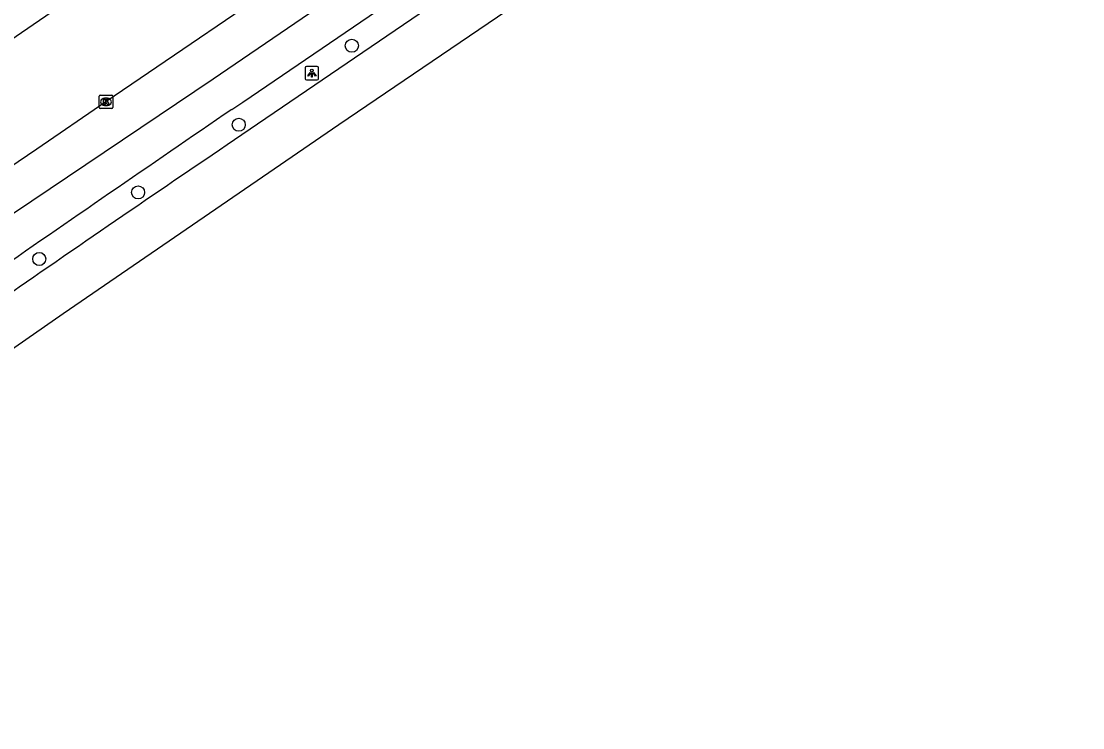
# Model space of a CAD drawing. Extents: x 157466 to 158888, y 383063 to 384677.
# Drawn here: x 158405.3 to 158484.4, y 383483 to 383535.7 of the extents above; entities that cross this region are included whole.
import ezdxf

# ---------------------------------------------------------------- set-up
doc = ezdxf.new("R2010")
doc.units = 0
for name, color, linetype in [('IMGEO_Boom', 7, 'Continuous'), ('IMGEO_Fietspad_gesloten', 7, 'Continuous'), ('IMGEO_Kolk', 7, 'Continuous'), ('IMGEO_Lichtpunt', 7, 'Continuous'), ('IMGEO_OVBaan_gesloten', 7, 'Continuous'), ('IMGEO_Rijbaan_regionaal_gesloten', 7, 'Continuous')]:
    doc.layers.add(name, color=color, linetype=linetype)

msp = doc.modelspace()

# ---------------------------------------------------------------- linework, layer by layer
at = {"layer": 'IMGEO_Boom'}
for centre in [(158429.952, 383533.841), (158421.52, 383527.953), (158414.023, 383522.908), (158406.659, 383517.944)]:
    msp.add_circle(centre, 0.489, dxfattribs=at)
at = {"layer": 'IMGEO_Fietspad_gesloten'}
msp.add_lwpolyline([(158382.666, 383518.924), (158382.786, 383519.037), (158385.186, 383520.921), (158400.504, 383531.525), (158500, 383599.794), (158509.882, 383606.575), (158524.995, 383616.939), (158597.382, 383666.576), (158618.032, 383680.773)], dxfattribs=at)
at = {"layer": 'IMGEO_Kolk'}
for p, q in [((158411.13, 383529.23), (158411.13, 383530.082)), ((158411.205, 383530.156), (158412.057, 383530.156)), ((158412.131, 383530.082), (158412.131, 383529.23)), ((158411.641, 383529.376), (158411.616, 383529.376)), ((158411.618, 383529.936), (158411.643, 383529.936)), ((158412.057, 383529.156), (158411.205, 383529.156))]:
    msp.add_line(p, q, dxfattribs=at)
for points in [[(158411.13, 383529.23), (158411.13, 383530.082)], [(158411.205, 383530.156), (158412.057, 383530.156)], [(158412.131, 383530.082), (158412.131, 383529.23)], [(158411.451, 383529.856), (158411.574, 383529.856), (158411.574, 383529.705), (158411.704, 383529.856), (158411.868, 383529.856), (158411.722, 383529.705), (158411.875, 383529.456), (158411.723, 383529.456), (158411.638, 383529.62), (158411.574, 383529.553), (158411.574, 383529.456), (158411.451, 383529.456), (158411.451, 383529.856)], [(158412.057, 383529.156), (158411.205, 383529.156)]]:
    msp.add_lwpolyline(points, dxfattribs=at)
for centre, start, end in [((158411.207, 383530.08), 91.55205, 178.44795), ((158411.207, 383530.08), 91.55205, 178.44795), ((158412.055, 383530.08), 1.55205, 88.44795), ((158412.055, 383530.08), 1.55205, 88.44795), ((158411.207, 383529.232), 181.55205, 268.44795), ((158411.207, 383529.232), 181.55205, 268.44795), ((158412.055, 383529.232), 271.55205, 358.44795), ((158412.055, 383529.232), 271.55205, 358.44795)]:
    msp.add_arc(centre, 0.0765, start, end, dxfattribs=at)
for centre, major_axis, ratio, start_param, end_param in [((158411.617, 383529.656), (-0.387, 0.002), 0.722429, 4.712389, 7.853982), ((158411.642, 383529.656), (-0.39, 0.002), 0.717154, 1.570796, 4.712389)]:
    msp.add_ellipse(centre, major_axis=major_axis, ratio=ratio, start_param=start_param, end_param=end_param, dxfattribs=at)
at = {"layer": 'IMGEO_Lichtpunt'}
for p, q in [((158426.473, 383532.193), (158426.473, 383531.386)), ((158426.473, 383532.193), (158426.473, 383531.386)), ((158427.375, 383532.288), (158426.567, 383532.288)), ((158427.375, 383532.288), (158426.567, 383532.288)), ((158427.469, 383531.386), (158427.469, 383532.193)), ((158427.469, 383531.386), (158427.469, 383532.193)), ((158426.567, 383531.292), (158427.375, 383531.292)), ((158426.567, 383531.292), (158427.375, 383531.292))]:
    msp.add_line(p, q, dxfattribs=at)
for points in [[(158426.847, 383531.857), (158426.886, 383531.829), (158426.698, 383531.567), (158426.66, 383531.594), (158426.847, 383531.857)], [(158426.949, 383531.809), (158426.996, 383531.809), (158426.996, 383531.487), (158426.949, 383531.487), (158426.949, 383531.809)], [(158427.059, 383531.829), (158427.097, 383531.856), (158427.284, 383531.594), (158427.245, 383531.566), (158427.059, 383531.829)]]:
    msp.add_lwpolyline(points, dxfattribs=at)
msp.add_circle((158426.972, 383531.991), 0.0994, dxfattribs=at)
for centre, start, end in [((158426.567, 383532.193), 90, 180), ((158426.567, 383532.193), 90, 180), ((158427.375, 383532.193), 0, 90), ((158427.375, 383532.193), 0, 90), ((158426.567, 383531.386), 180, 270), ((158426.567, 383531.386), 180, 270), ((158427.375, 383531.386), 270, 0), ((158427.375, 383531.386), 270, 360)]:
    msp.add_arc(centre, 0.0946, start, end, dxfattribs=at)
at = {"layer": 'IMGEO_OVBaan_gesloten'}
for points in [[(158679.946, 383698.882), (158664, 383688.121), (158644.308, 383674.664), (158621.572, 383659.17), (158604.504, 383647.519), (158583.825, 383633.453), (158564.93, 383620.521), (158541.858, 383604.776), (158522.166, 383591.424), (158504.867, 383579.604), (158484.965, 383566.084), (158464.958, 383552.48), (158446.358, 383539.779), (158428.975, 383527.938), (158408.443, 383513.852), (158386.987, 383498.925), (158364.353, 383482.998)], [(158650.87, 383683.315), (158614.863, 383658.766), (158534.043, 383603.699), (158500, 383580.503), (158421.762, 383527.194)]]:
    msp.add_lwpolyline(points, dxfattribs=at)
msp.add_arc((159338.876, 382168.765), 1639.033, 124.024389, 124.774571, dxfattribs=at)
at = {"layer": 'IMGEO_Rijbaan_regionaal_gesloten'}
for points in [[(158357.947, 383492.263), (158362.176, 383495.3), (158374.335, 383503.923), (158377.704, 383506.331), (158381.801, 383508.832), (158392.975, 383513.826), (158396.6, 383515.895), (158419.62, 383531.385), (158675.249, 383705.727)], [(158421.008, 383529.093), (158421.837, 383529.639), (158500, 383582.902), (158532.907, 383605.325), (158542.718, 383612.011), (158649.601, 383684.834)], [(158488.049, 383581.718), (158472.766, 383571.328), (158457.465, 383560.876), (158442.175, 383550.47), (158411.628, 383529.655), (158406.471, 383526.137), (158401.509, 383522.775), (158398.999, 383521.064), (158396.311, 383519.274), (158392.334, 383516.949), (158386.367, 383514.043), (158386.117, 383513.939)]]:
    msp.add_lwpolyline(points, dxfattribs=at)
msp.add_arc((160484.602, 380512.358), 3655.012, 124.374036, 124.720458, dxfattribs=at)

doc.saveas('drawing.dxf')
